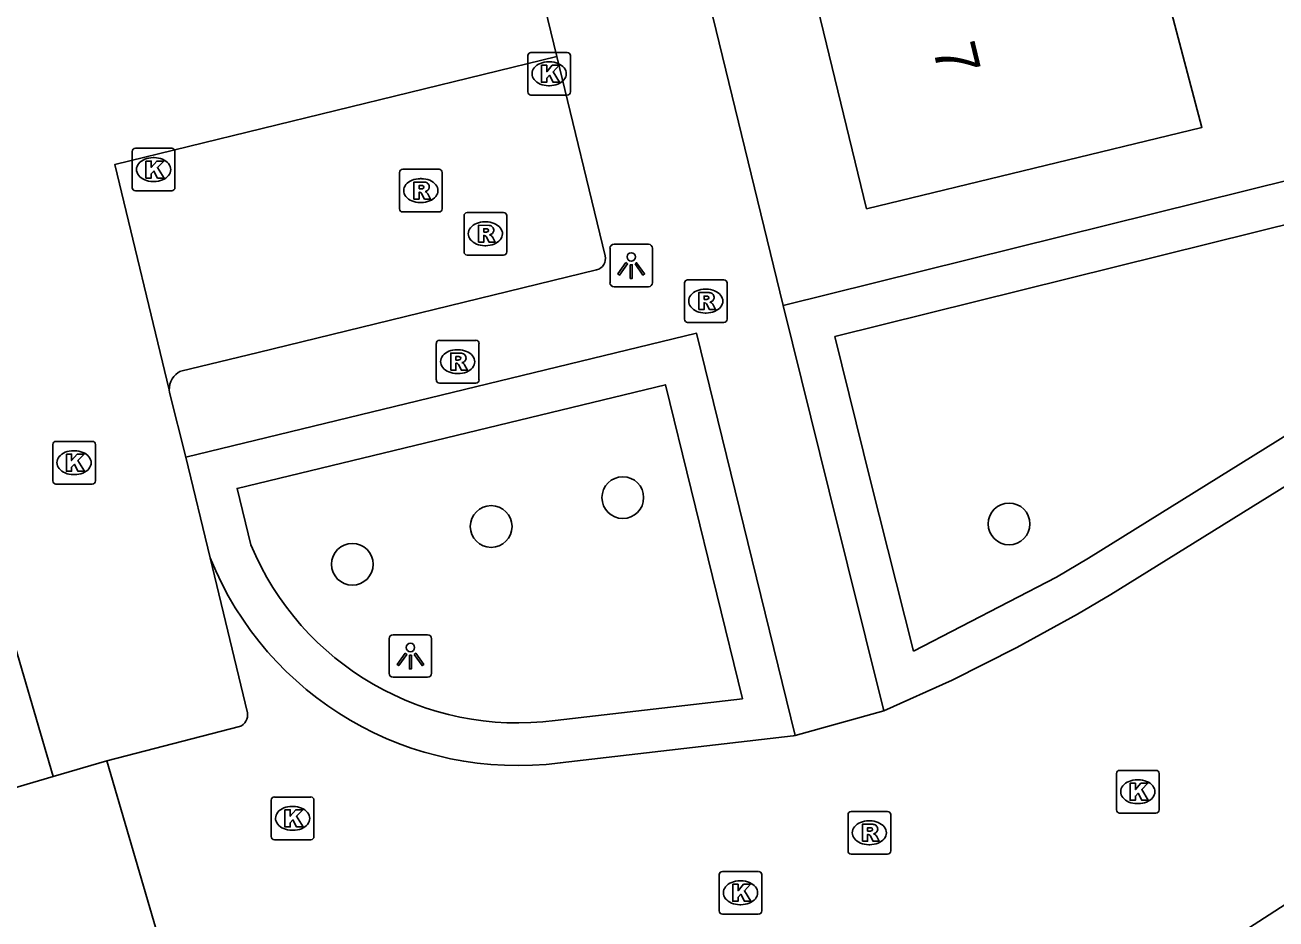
# Model space of a CAD drawing. Extents: x 159718 to 160783, y 383290 to 384030.
# Drawn here: x 160224.66 to 160254.01, y 383498.21 to 383519.16 of the extents above; entities that cross this region are included whole.
import ezdxf

# ---------------------------------------------------------------- set-up
doc = ezdxf.new("R2010")
doc.units = 0
for name, color, linetype in [('IMGEO_Boom', 7, 'Continuous'), ('IMGEO_Haag', 7, 'Continuous'), ('IMGEO_Kolk', 7, 'Continuous'), ('IMGEO_Lichtpunt', 7, 'Continuous'), ('IMGEO_Pand', 7, 'Continuous'), ('IMGEO_Pand_nummerreeks', 7, 'Continuous'), ('IMGEO_Rijbaan_lokaal_open', 7, 'Continuous'), ('IMGEO_Rioolput', 7, 'Continuous'), ('IMGEO_Voetpad_open', 7, 'Continuous')]:
    doc.layers.add(name, color=color, linetype=linetype)

msp = doc.modelspace()

# ---------------------------------------------------------------- linework, layer by layer
at = {"layer": 'IMGEO_Boom'}
for centre in [(160238.684, 383508.085), (160247.745, 383507.469), (160235.596, 383507.408), (160232.339, 383506.523)]:
    msp.add_circle(centre, 0.489, dxfattribs=at)
at = {"layer": 'IMGEO_Haag'}
for points in [[(160267.896, 383516.836), (160267.426, 383518.786), (160242.449, 383512.59)], [(160245.504, 383504.484), (160244.493, 383508.481), (160243.659, 383511.86), (160266.69, 383517.573), (160266.754, 383517.304), (160254.857, 383509.921), (160249.611, 383506.665), (160248.856, 383506.222), (160245.504, 383504.484)], [(160229.957, 383506.981), (160229.637, 383508.3), (160239.682, 383510.731), (160241.489, 383503.369)], [(160241.489, 383503.369), (160237.096, 383502.861)]]:
    msp.add_lwpolyline(points, dxfattribs=at)
msp.add_arc((160236.219, 383509.587), 6.783, 202.5944, 277.4261, dxfattribs=at)
at = {"layer": 'IMGEO_Kolk'}
for p, q in [((160236.53, 383518.521), (160237.382, 383518.521)), ((160236.455, 383517.595), (160236.455, 383518.447)), ((160236.943, 383518.301), (160236.968, 383518.301)), ((160237.456, 383518.447), (160237.456, 383517.595)), ((160236.966, 383517.741), (160236.941, 383517.741)), ((160237.382, 383517.521), (160236.53, 383517.521)), ((160227.176, 383515.35), (160227.176, 383516.202)), ((160227.251, 383516.276), (160228.103, 383516.276)), ((160228.177, 383516.202), (160228.177, 383515.35)), ((160227.664, 383516.056), (160227.689, 383516.056)), ((160227.687, 383515.496), (160227.662, 383515.496)), ((160228.103, 383515.276), (160227.251, 383515.276)), ((160225.31, 383508.478), (160225.31, 383509.33)), ((160225.385, 383509.404), (160226.237, 383509.404)), ((160225.798, 383509.184), (160225.823, 383509.184)), ((160226.311, 383509.33), (160226.311, 383508.478)), ((160225.821, 383508.624), (160225.796, 383508.624)), ((160226.237, 383508.404), (160225.385, 383508.404)), ((160250.264, 383500.765), (160250.264, 383501.617)), ((160250.339, 383501.691), (160251.191, 383501.691)), ((160251.265, 383501.617), (160251.265, 383500.765)), ((160250.752, 383501.471), (160250.777, 383501.471)), ((160230.437, 383500.141), (160230.437, 383500.993)), ((160230.512, 383501.067), (160231.364, 383501.067)), ((160231.438, 383500.993), (160231.438, 383500.141)), ((160250.775, 383500.911), (160250.75, 383500.911)), ((160230.925, 383500.847), (160230.95, 383500.847)), ((160251.191, 383500.691), (160250.339, 383500.691)), ((160231.364, 383500.067), (160230.512, 383500.067)), ((160230.948, 383500.287), (160230.923, 383500.287)), ((160240.944, 383498.396), (160240.944, 383499.248)), ((160241.019, 383499.322), (160241.871, 383499.322)), ((160241.945, 383499.248), (160241.945, 383498.396)), ((160241.432, 383499.102), (160241.457, 383499.102)), ((160241.871, 383498.322), (160241.019, 383498.322)), ((160241.455, 383498.542), (160241.43, 383498.542))]:
    msp.add_line(p, q, dxfattribs=at)
for points in [[(160236.53, 383518.521), (160237.382, 383518.521)], [(160236.455, 383517.595), (160236.455, 383518.447)], [(160237.456, 383518.447), (160237.456, 383517.595)], [(160236.776, 383518.221), (160236.899, 383518.221), (160236.899, 383518.07), (160237.029, 383518.221), (160237.193, 383518.221), (160237.047, 383518.07), (160237.2, 383517.821), (160237.048, 383517.821), (160236.963, 383517.985), (160236.899, 383517.918), (160236.899, 383517.821), (160236.776, 383517.821), (160236.776, 383518.221)], [(160237.382, 383517.521), (160236.53, 383517.521)], [(160227.176, 383515.35), (160227.176, 383516.202)], [(160227.251, 383516.276), (160228.103, 383516.276)], [(160228.177, 383516.202), (160228.177, 383515.35)], [(160227.497, 383515.976), (160227.62, 383515.976), (160227.62, 383515.825), (160227.75, 383515.976), (160227.914, 383515.976), (160227.768, 383515.825), (160227.921, 383515.576), (160227.769, 383515.576), (160227.684, 383515.74), (160227.62, 383515.673), (160227.62, 383515.576), (160227.497, 383515.576), (160227.497, 383515.976)], [(160228.103, 383515.276), (160227.251, 383515.276)], [(160225.31, 383508.478), (160225.31, 383509.33)], [(160225.385, 383509.404), (160226.237, 383509.404)], [(160226.311, 383509.33), (160226.311, 383508.478)], [(160225.631, 383509.104), (160225.754, 383509.104), (160225.754, 383508.953), (160225.884, 383509.104), (160226.048, 383509.104), (160225.902, 383508.953), (160226.055, 383508.704), (160225.903, 383508.704), (160225.818, 383508.868), (160225.754, 383508.801), (160225.754, 383508.704), (160225.631, 383508.704), (160225.631, 383509.104)], [(160226.237, 383508.404), (160225.385, 383508.404)], [(160250.264, 383500.765), (160250.264, 383501.617)], [(160250.339, 383501.691), (160251.191, 383501.691)], [(160251.265, 383501.617), (160251.265, 383500.765)], [(160250.585, 383501.391), (160250.708, 383501.391), (160250.708, 383501.24), (160250.838, 383501.391), (160251.002, 383501.391), (160250.856, 383501.24), (160251.009, 383500.991), (160250.857, 383500.991), (160250.772, 383501.155), (160250.708, 383501.088), (160250.708, 383500.991), (160250.585, 383500.991), (160250.585, 383501.391)], [(160230.437, 383500.141), (160230.437, 383500.993)], [(160230.512, 383501.067), (160231.364, 383501.067)], [(160231.438, 383500.993), (160231.438, 383500.141)], [(160230.758, 383500.767), (160230.881, 383500.767), (160230.881, 383500.616), (160231.011, 383500.767), (160231.175, 383500.767), (160231.029, 383500.616), (160231.182, 383500.367), (160231.03, 383500.367), (160230.945, 383500.531), (160230.881, 383500.464), (160230.881, 383500.367), (160230.758, 383500.367), (160230.758, 383500.767)], [(160251.191, 383500.691), (160250.339, 383500.691)], [(160231.364, 383500.067), (160230.512, 383500.067)], [(160240.944, 383498.396), (160240.944, 383499.248)], [(160241.019, 383499.322), (160241.871, 383499.322)], [(160241.945, 383499.248), (160241.945, 383498.396)], [(160241.265, 383499.022), (160241.388, 383499.022), (160241.388, 383498.871), (160241.518, 383499.022), (160241.682, 383499.022), (160241.536, 383498.871), (160241.689, 383498.622), (160241.537, 383498.622), (160241.452, 383498.786), (160241.388, 383498.719), (160241.388, 383498.622), (160241.265, 383498.622), (160241.265, 383499.022)], [(160241.871, 383498.322), (160241.019, 383498.322)]]:
    msp.add_lwpolyline(points, dxfattribs=at)
for centre, start, end in [((160236.532, 383518.445), 91.552, 178.448), ((160236.532, 383518.445), 91.552, 178.448), ((160237.38, 383518.445), 1.552, 88.448), ((160237.38, 383518.445), 1.552, 88.448), ((160236.532, 383517.597), 181.552, 268.448), ((160236.532, 383517.597), 181.552, 268.448), ((160237.38, 383517.597), 271.552, 358.448), ((160237.38, 383517.597), 271.552, 358.448), ((160227.253, 383516.2), 91.552, 178.448), ((160227.253, 383516.2), 91.552, 178.448), ((160228.101, 383516.2), 1.552, 88.448), ((160228.101, 383516.2), 1.552, 88.448), ((160227.253, 383515.352), 181.552, 268.448), ((160227.253, 383515.352), 181.552, 268.448), ((160228.101, 383515.352), 271.552, 358.448), ((160228.101, 383515.352), 271.552, 358.448), ((160225.387, 383509.328), 91.552, 178.448), ((160225.387, 383509.328), 91.552, 178.448), ((160226.235, 383509.328), 1.552, 88.448), ((160226.235, 383509.328), 1.552, 88.448), ((160225.387, 383508.48), 181.552, 268.448), ((160225.387, 383508.48), 181.552, 268.448), ((160226.235, 383508.48), 271.552, 358.448), ((160226.235, 383508.48), 271.552, 358.448), ((160250.341, 383501.615), 91.552, 178.448), ((160250.341, 383501.615), 91.552, 178.448), ((160251.189, 383501.615), 1.552, 88.448), ((160251.189, 383501.615), 1.552, 88.448), ((160230.514, 383500.991), 91.552, 178.448), ((160230.514, 383500.991), 91.552, 178.448), ((160231.362, 383500.991), 1.552, 88.448), ((160231.362, 383500.991), 1.552, 88.448), ((160250.341, 383500.767), 181.552, 268.448), ((160250.341, 383500.767), 181.552, 268.448), ((160251.189, 383500.767), 271.552, 358.448), ((160251.189, 383500.767), 271.552, 358.448), ((160230.514, 383500.143), 181.552, 268.448), ((160230.514, 383500.143), 181.552, 268.448), ((160231.362, 383500.143), 271.552, 358.448), ((160231.362, 383500.143), 271.552, 358.448), ((160241.021, 383499.246), 91.552, 178.448), ((160241.021, 383499.246), 91.552, 178.448), ((160241.869, 383499.246), 1.552, 88.448), ((160241.869, 383499.246), 1.552, 88.448), ((160241.021, 383498.398), 181.552, 268.448), ((160241.021, 383498.398), 181.552, 268.448), ((160241.869, 383498.398), 271.552, 358.448), ((160241.869, 383498.398), 271.552, 358.448)]:
    msp.add_arc(centre, 0.0765, start, end, dxfattribs=at)
for centre, major_axis, ratio, start_param, end_param in [((160236.942, 383518.021), (-0.387, 0.002), 0.722429, 4.712389, 7.853982), ((160236.967, 383518.021), (-0.39, 0.002), 0.717154, 1.570796, 4.712389), ((160227.663, 383515.776), (-0.387, 0.002), 0.722429, 4.712389, 7.853982), ((160227.688, 383515.776), (-0.39, 0.002), 0.717154, 1.570796, 4.712389), ((160225.797, 383508.904), (-0.387, 0.002), 0.722429, 4.712389, 7.853982), ((160225.822, 383508.904), (-0.39, 0.002), 0.717154, 1.570796, 4.712389), ((160250.751, 383501.191), (-0.387, 0.002), 0.722429, 4.712389, 7.853982), ((160250.776, 383501.191), (-0.39, 0.002), 0.717154, 1.570796, 4.712389), ((160230.924, 383500.567), (-0.387, 0.002), 0.722429, 4.712389, 7.853982), ((160230.949, 383500.567), (-0.39, 0.002), 0.717154, 1.570796, 4.712389), ((160241.431, 383498.822), (-0.387, 0.002), 0.722429, 4.712389, 7.853982), ((160241.456, 383498.822), (-0.39, 0.002), 0.717154, 1.570796, 4.712389)]:
    msp.add_ellipse(centre, major_axis=major_axis, ratio=ratio, start_param=start_param, end_param=end_param, dxfattribs=at)
at = {"layer": 'IMGEO_Lichtpunt'}
for p, q in [((160238.384, 383513.929), (160238.384, 383513.122)), ((160238.384, 383513.929), (160238.384, 383513.122)), ((160239.286, 383514.024), (160238.478, 383514.024)), ((160239.286, 383514.024), (160238.478, 383514.024)), ((160239.38, 383513.122), (160239.38, 383513.929)), ((160239.38, 383513.122), (160239.38, 383513.929)), ((160238.478, 383513.028), (160239.286, 383513.028)), ((160238.478, 383513.028), (160239.286, 383513.028)), ((160233.202, 383504.775), (160233.202, 383503.968)), ((160233.202, 383504.775), (160233.202, 383503.968)), ((160234.104, 383504.87), (160233.296, 383504.87)), ((160234.104, 383504.87), (160233.296, 383504.87)), ((160234.198, 383503.968), (160234.198, 383504.775)), ((160234.198, 383503.968), (160234.198, 383504.775)), ((160233.296, 383503.874), (160234.104, 383503.874)), ((160233.296, 383503.874), (160234.104, 383503.874))]:
    msp.add_line(p, q, dxfattribs=at)
for points in [[(160238.758, 383513.593), (160238.797, 383513.565), (160238.609, 383513.303), (160238.571, 383513.33), (160238.758, 383513.593)], [(160238.86, 383513.545), (160238.907, 383513.545), (160238.907, 383513.223), (160238.86, 383513.223), (160238.86, 383513.545)], [(160238.97, 383513.565), (160239.008, 383513.592), (160239.195, 383513.33), (160239.156, 383513.302), (160238.97, 383513.565)], [(160233.576, 383504.439), (160233.615, 383504.411), (160233.427, 383504.149), (160233.389, 383504.176), (160233.576, 383504.439)], [(160233.788, 383504.411), (160233.826, 383504.438), (160234.013, 383504.176), (160233.974, 383504.148), (160233.788, 383504.411)], [(160233.678, 383504.391), (160233.725, 383504.391), (160233.725, 383504.069), (160233.678, 383504.069), (160233.678, 383504.391)]]:
    msp.add_lwpolyline(points, dxfattribs=at)
for centre in [(160238.883, 383513.727), (160233.701, 383504.573)]:
    msp.add_circle(centre, 0.0994, dxfattribs=at)
for centre, start, end in [((160238.478, 383513.929), 90, 180), ((160238.478, 383513.929), 90, 180), ((160239.286, 383513.929), 0, 90), ((160239.286, 383513.929), 0, 90), ((160238.478, 383513.122), 180, 270), ((160238.478, 383513.122), 180, 270), ((160239.286, 383513.122), 270, 0), ((160239.286, 383513.122), 270, 360), ((160233.296, 383504.775), 90, 180), ((160233.296, 383504.775), 90, 180), ((160234.104, 383504.775), 0, 90), ((160234.104, 383504.775), 0, 90), ((160233.296, 383503.968), 180, 270), ((160233.296, 383503.968), 180, 270), ((160234.104, 383503.968), 270, 0), ((160234.104, 383503.968), 270, 360)]:
    msp.add_arc(centre, 0.0946, start, end, dxfattribs=at)
at = {"layer": 'IMGEO_Pand'}
for points in [[(160250.833, 383522.268), (160251.002, 383521.564), (160252.269, 383516.763), (160244.402, 383514.857), (160243.056, 383520.398)], [(160224.183, 383505.425), (160215.819, 383503.217), (160216.737, 383500), (160216.995, 383499.098), (160225.318, 383501.545)], [(160225.318, 383501.545), (160224.183, 383505.425)]]:
    msp.add_lwpolyline(points, dxfattribs=at)
at = {"layer": 'IMGEO_Rijbaan_lokaal_open'}
for points in [[(160234.497, 383529.288), (160237.139, 383518.423)], [(160237.139, 383518.423), (160226.769, 383515.897), (160228.045, 383510.608)], [(160228.045, 383510.608), (160228.052, 383510.546), (160228.43, 383509.037)], [(160228.43, 383509.037), (160229.003, 383506.672)], [(160244.809, 383503.084), (160246.408, 383503.805), (160247.924, 383504.568), (160249.354, 383505.355), (160250.132, 383505.812), (160255.384, 383509.071)], [(160229.879, 383503.039), (160229.003, 383506.672)], [(160242.729, 383502.512), (160244.809, 383503.084)], [(160226.581, 383501.916), (160229.691, 383502.716)], [(160237.218, 383501.868), (160242.684, 383502.5), (160242.729, 383502.512)], [(160226.581, 383501.916), (160225.318, 383501.545)], [(160228.875, 383494.06), (160226.581, 383501.916)], [(160258.634, 383501.395), (160247.982, 383494.521)]]:
    msp.add_lwpolyline(points, dxfattribs=at)
for centre, radius, start, end in [((160236.22, 383509.587), 7.783, 201.9933, 277.3698), ((160229.594, 383502.989), 0.289, 289.5461, 10.0514)]:
    msp.add_arc(centre, radius, start, end, dxfattribs=at)
at = {"layer": 'IMGEO_Rioolput'}
for p, q in [((160233.445, 383514.856), (160233.445, 383515.708)), ((160233.52, 383515.782), (160234.372, 383515.782)), ((160234.446, 383515.708), (160234.446, 383514.856)), ((160233.933, 383515.562), (160233.958, 383515.562)), ((160233.956, 383515.002), (160233.931, 383515.002)), ((160234.372, 383514.782), (160233.52, 383514.782)), ((160235.034, 383514.77), (160235.886, 383514.77)), ((160234.959, 383513.844), (160234.959, 383514.696)), ((160235.447, 383514.55), (160235.472, 383514.55)), ((160235.96, 383514.696), (160235.96, 383513.844)), ((160235.47, 383513.99), (160235.445, 383513.99)), ((160235.886, 383513.77), (160235.034, 383513.77)), ((160240.129, 383512.266), (160240.129, 383513.118)), ((160240.204, 383513.192), (160241.056, 383513.192)), ((160240.617, 383512.972), (160240.642, 383512.972)), ((160241.13, 383513.118), (160241.13, 383512.266)), ((160240.64, 383512.412), (160240.615, 383512.412)), ((160241.056, 383512.192), (160240.204, 383512.192)), ((160234.384, 383511.772), (160235.236, 383511.772)), ((160234.309, 383510.846), (160234.309, 383511.698)), ((160234.797, 383511.552), (160234.822, 383511.552)), ((160235.31, 383511.698), (160235.31, 383510.846)), ((160234.82, 383510.992), (160234.795, 383510.992)), ((160235.236, 383510.772), (160234.384, 383510.772)), ((160243.967, 383499.803), (160243.967, 383500.655)), ((160244.042, 383500.729), (160244.894, 383500.729)), ((160244.968, 383500.655), (160244.968, 383499.803)), ((160244.455, 383500.509), (160244.48, 383500.509)), ((160244.478, 383499.949), (160244.453, 383499.949)), ((160244.894, 383499.729), (160244.042, 383499.729))]:
    msp.add_line(p, q, dxfattribs=at)
for points in [[(160233.445, 383514.856), (160233.445, 383515.708)], [(160233.52, 383515.782), (160234.372, 383515.782)], [(160234.446, 383515.708), (160234.446, 383514.856)], [(160234.034, 383515.48), (160233.782, 383515.482), (160233.782, 383515.082)], [(160233.96, 383515.401), (160233.906, 383515.401), (160233.906, 383515.32)], [(160233.906, 383515.32), (160233.958, 383515.32)], [(160233.782, 383515.082), (160233.906, 383515.082), (160233.906, 383515.244), (160233.917, 383515.244)], [(160233.964, 383515.215), (160234.035, 383515.082), (160234.175, 383515.082), (160234.11, 383515.208)], [(160234.372, 383514.782), (160233.52, 383514.782)], [(160235.034, 383514.77), (160235.886, 383514.77)], [(160234.959, 383513.844), (160234.959, 383514.696)], [(160235.548, 383514.468), (160235.296, 383514.47), (160235.296, 383514.07)], [(160235.96, 383514.696), (160235.96, 383513.844)], [(160235.296, 383514.07), (160235.42, 383514.07), (160235.42, 383514.232), (160235.431, 383514.232)], [(160235.474, 383514.389), (160235.42, 383514.389), (160235.42, 383514.308)], [(160235.42, 383514.308), (160235.472, 383514.308)], [(160235.478, 383514.203), (160235.549, 383514.07), (160235.689, 383514.07), (160235.624, 383514.196)], [(160235.886, 383513.77), (160235.034, 383513.77)], [(160240.129, 383512.266), (160240.129, 383513.118)], [(160240.204, 383513.192), (160241.056, 383513.192)], [(160241.13, 383513.118), (160241.13, 383512.266)], [(160240.718, 383512.89), (160240.466, 383512.892), (160240.466, 383512.492)], [(160240.466, 383512.492), (160240.59, 383512.492), (160240.59, 383512.654), (160240.601, 383512.654)], [(160240.644, 383512.811), (160240.59, 383512.811), (160240.59, 383512.73)], [(160240.59, 383512.73), (160240.642, 383512.73)], [(160240.648, 383512.625), (160240.719, 383512.492), (160240.859, 383512.492), (160240.794, 383512.618)], [(160241.056, 383512.192), (160240.204, 383512.192)], [(160234.384, 383511.772), (160235.236, 383511.772)], [(160234.309, 383510.846), (160234.309, 383511.698)], [(160235.31, 383511.698), (160235.31, 383510.846)], [(160234.898, 383511.47), (160234.646, 383511.472), (160234.646, 383511.072)], [(160234.646, 383511.072), (160234.77, 383511.072), (160234.77, 383511.234), (160234.781, 383511.234)], [(160234.824, 383511.391), (160234.77, 383511.391), (160234.77, 383511.31)], [(160234.77, 383511.31), (160234.822, 383511.31)], [(160234.828, 383511.205), (160234.899, 383511.072), (160235.039, 383511.072), (160234.974, 383511.198)], [(160235.236, 383510.772), (160234.384, 383510.772)], [(160243.967, 383499.803), (160243.967, 383500.655)], [(160244.042, 383500.729), (160244.894, 383500.729)], [(160244.968, 383500.655), (160244.968, 383499.803)], [(160244.556, 383500.427), (160244.304, 383500.429), (160244.304, 383500.029)], [(160244.482, 383500.348), (160244.428, 383500.348), (160244.428, 383500.267)], [(160244.304, 383500.029), (160244.428, 383500.029), (160244.428, 383500.191), (160244.439, 383500.191)], [(160244.428, 383500.267), (160244.48, 383500.267)], [(160244.486, 383500.162), (160244.557, 383500.029), (160244.697, 383500.029), (160244.632, 383500.155)], [(160244.894, 383499.729), (160244.042, 383499.729)]]:
    msp.add_lwpolyline(points, dxfattribs=at)
for centre, radius, start, end in [((160233.522, 383515.706), 0.0765, 91.552, 178.448), ((160233.522, 383515.706), 0.0765, 91.552, 178.448), ((160234.37, 383515.706), 0.0765, 1.552, 88.448), ((160234.37, 383515.706), 0.0765, 1.552, 88.448), ((160233.942, 383515.509), 0.19, 274.7715, 282.9687), ((160233.966, 383515.305), 0.0964, 77.0061, 93.1865), ((160233.98, 383515.362), 0.0378, 276.6634, 79.6772), ((160234.033, 383515.37), 0.109, 350.3612, 89.416), ((160234.031, 383515.37), 0.112, 277.5842, 350.9817), ((160233.916, 383515.191), 0.0533, 26.0293, 88.6989), ((160234.015, 383515.155), 0.108, 29.5134, 73.7905), ((160233.522, 383514.858), 0.0765, 181.552, 268.448), ((160233.522, 383514.858), 0.0765, 181.552, 268.448), ((160234.37, 383514.858), 0.0765, 271.552, 358.448), ((160234.37, 383514.858), 0.0765, 271.552, 358.448), ((160235.036, 383514.694), 0.0765, 91.552, 178.448), ((160235.036, 383514.694), 0.0765, 91.552, 178.448), ((160235.884, 383514.694), 0.0765, 1.552, 88.448), ((160235.884, 383514.694), 0.0765, 1.552, 88.448), ((160235.547, 383514.358), 0.109, 350.3612, 89.416), ((160235.43, 383514.179), 0.0533, 26.0293, 88.6989), ((160235.456, 383514.497), 0.19, 274.7715, 282.9687), ((160235.48, 383514.293), 0.0964, 77.0061, 93.1865), ((160235.494, 383514.35), 0.0378, 276.6634, 79.6772), ((160235.545, 383514.358), 0.112, 277.5842, 350.9817), ((160235.529, 383514.143), 0.108, 29.5134, 73.7905), ((160235.036, 383513.846), 0.0765, 181.552, 268.448), ((160235.036, 383513.846), 0.0765, 181.552, 268.448), ((160235.884, 383513.846), 0.0765, 271.552, 358.448), ((160235.884, 383513.846), 0.0765, 271.552, 358.448), ((160240.206, 383513.116), 0.0765, 91.552, 178.448), ((160240.206, 383513.116), 0.0765, 91.552, 178.448), ((160241.054, 383513.116), 0.0765, 1.552, 88.448), ((160241.054, 383513.116), 0.0765, 1.552, 88.448), ((160240.6, 383512.601), 0.0533, 26.0293, 88.6989), ((160240.626, 383512.919), 0.19, 274.7715, 282.9687), ((160240.65, 383512.715), 0.0964, 77.0061, 93.1865), ((160240.664, 383512.772), 0.0378, 276.6634, 79.6772), ((160240.717, 383512.78), 0.109, 350.3612, 89.416), ((160240.715, 383512.78), 0.112, 277.5842, 350.9817), ((160240.699, 383512.565), 0.108, 29.5134, 73.7905), ((160240.206, 383512.268), 0.0765, 181.552, 268.448), ((160240.206, 383512.268), 0.0765, 181.552, 268.448), ((160241.054, 383512.268), 0.0765, 271.552, 358.448), ((160241.054, 383512.268), 0.0765, 271.552, 358.448), ((160234.386, 383511.696), 0.0765, 91.552, 178.448), ((160234.386, 383511.696), 0.0765, 91.552, 178.448), ((160235.234, 383511.696), 0.0765, 1.552, 88.448), ((160235.234, 383511.696), 0.0765, 1.552, 88.448), ((160234.78, 383511.181), 0.0533, 26.0293, 88.6989), ((160234.806, 383511.499), 0.19, 274.7715, 282.9687), ((160234.83, 383511.295), 0.0964, 77.0061, 93.1865), ((160234.844, 383511.352), 0.0378, 276.6634, 79.6772), ((160234.897, 383511.36), 0.109, 350.3612, 89.416), ((160234.895, 383511.36), 0.112, 277.5842, 350.9817), ((160234.879, 383511.145), 0.108, 29.5134, 73.7905), ((160234.386, 383510.848), 0.0765, 181.552, 268.448), ((160234.386, 383510.848), 0.0765, 181.552, 268.448), ((160235.234, 383510.848), 0.0765, 271.552, 358.448), ((160235.234, 383510.848), 0.0765, 271.552, 358.448), ((160244.044, 383500.653), 0.0765, 91.552, 178.448), ((160244.044, 383500.653), 0.0765, 91.552, 178.448), ((160244.892, 383500.653), 0.0765, 1.552, 88.448), ((160244.892, 383500.653), 0.0765, 1.552, 88.448), ((160244.488, 383500.252), 0.0964, 77.0061, 93.1865), ((160244.502, 383500.309), 0.0378, 276.6634, 79.6772), ((160244.555, 383500.317), 0.109, 350.3612, 89.416), ((160244.438, 383500.138), 0.0533, 26.0293, 88.6989), ((160244.464, 383500.456), 0.19, 274.7715, 282.9687), ((160244.553, 383500.317), 0.112, 277.5842, 350.9817), ((160244.537, 383500.102), 0.108, 29.5134, 73.7905), ((160244.044, 383499.805), 0.0765, 181.552, 268.448), ((160244.044, 383499.805), 0.0765, 181.552, 268.448), ((160244.892, 383499.805), 0.0765, 271.552, 358.448), ((160244.892, 383499.805), 0.0765, 271.552, 358.448)]:
    msp.add_arc(centre, radius, start, end, dxfattribs=at)
for centre, major_axis, ratio, start_param, end_param in [((160233.932, 383515.282), (-0.387, 0.002), 0.722429, 4.712389, 7.853982), ((160233.957, 383515.282), (-0.39, 0.002), 0.717154, 1.570796, 4.712389), ((160235.446, 383514.27), (-0.387, 0.002), 0.722429, 4.712389, 7.853982), ((160235.471, 383514.27), (-0.39, 0.002), 0.717154, 1.570796, 4.712389), ((160240.616, 383512.692), (-0.387, 0.002), 0.722429, 4.712389, 7.853982), ((160240.641, 383512.692), (-0.39, 0.002), 0.717154, 1.570796, 4.712389), ((160234.796, 383511.272), (-0.387, 0.002), 0.722429, 4.712389, 7.853982), ((160234.821, 383511.272), (-0.39, 0.002), 0.717154, 1.570796, 4.712389), ((160244.454, 383500.229), (-0.387, 0.002), 0.722429, 4.712389, 7.853982), ((160244.479, 383500.229), (-0.39, 0.002), 0.717154, 1.570796, 4.712389)]:
    msp.add_ellipse(centre, major_axis=major_axis, ratio=ratio, start_param=start_param, end_param=end_param, dxfattribs=at)
at = {"layer": 'IMGEO_Voetpad_open'}
for points in [[(160225.103, 383536.646), (160225.36, 383535.533), (160236.232, 383538.092), (160242.449, 383512.59)], [(160238.269, 383513.755), (160237.139, 383518.423)], [(160228.312, 383511.052), (160230.128, 383511.485), (160238.07, 383513.422)], [(160242.449, 383512.59), (160243.522, 383508.24), (160244.809, 383503.084)], [(160242.729, 383502.512), (160240.416, 383511.937), (160228.43, 383509.037)]]:
    msp.add_lwpolyline(points, dxfattribs=at)
for centre, radius, start, end in [((160237.997, 383513.691), 0.279, 285.0702, 13.2049), ((160228.524, 383510.622), 0.48, 116.2859, 181.6728)]:
    msp.add_arc(centre, radius, start, end, dxfattribs=at)

# ---------------------------------------------------------------- texts
at = {"layer": 'IMGEO_Pand_nummerreeks'}
msp.add_text('7', height=1, rotation=283.5273, dxfattribs=at).set_placement((160245.947, 383518.625))

doc.saveas('drawing.dxf')
